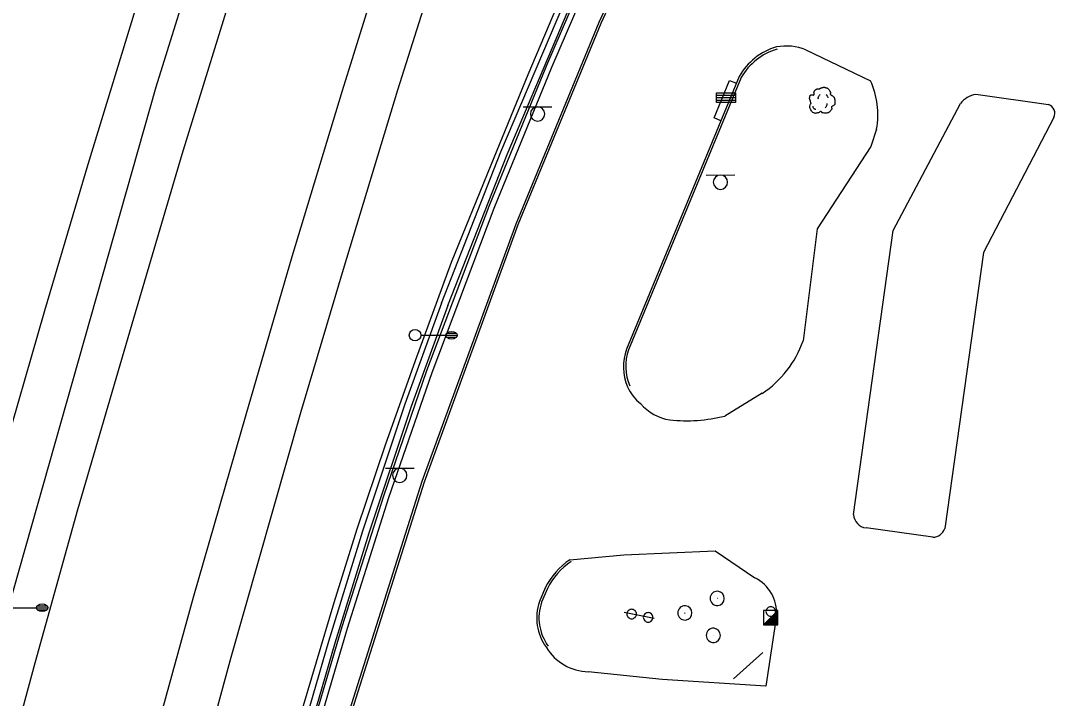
# Model space of a CAD drawing. Extents: x 2145380 to 2156929, y 139568 to 149130.
# Drawn here: x 2151018.5 to 2151290.7, y 147883.8 to 148060.5 of the extents above; entities that cross this region are included whole.
import ezdxf

# ---------------------------------------------------------------- set-up
doc = ezdxf.new("R2010")
doc.units = 0
for name, color, linetype in [('Default', 7, 'Continuous'), ('TOPO_Asphalt', 7, 'Continuous'), ('TOPO_Concrete', 7, 'Continuous'), ('TOPO_Curb Back', 7, 'Continuous'), ('TOPO_DRAIN_Inlet Grate', 7, 'Continuous'), ('TOPO_DRAIN_Inlet Top Grate', 7, 'Continuous'), ('TOPO_Flowline', 7, 'Continuous'), ('TOPO_Guardrail', 7, 'Continuous'), ('TOPO_Light Pole', 7, 'Continuous'), ('TOPO_Misc', 7, 'Continuous'), ('TOPO_Misc Line', 7, 'Continuous'), ('TOPO_Sign', 7, 'Continuous'), ('TOPO_Tree', 7, 'Continuous'), ('TOPO_Wall Freestanding', 7, 'Continuous')]:
    doc.layers.add(name, color=color, linetype=linetype)

# ---------------------------------------------------------------- blocks, each defined once
blk = doc.blocks.new('LP')
at = {"layer": 'TOPO_Light Pole'}
blk.add_line((3.81, 0), (20.32, 0), dxfattribs=at)
for points in [[(20.32, 0), (27.94, 0)], [(20.32, 0), (23.5, 0)], [(20.83, 1.27), (27.43, 1.27)], [(20.83, 1.27), (23.5, 1.27)], [(23.71, 1.27), (27.43, 1.27)], [(23.71, 0), (27.94, 0)], [(20.83, -1.27), (27.43, -1.27)], [(20.83, -1.27), (23.5, -1.27)], [(23.71, -1.27), (27.43, -1.27)]]:
    blk.add_lwpolyline(points, dxfattribs=at)
blk.add_circle((0, 0), 3.81, dxfattribs=at)
blk.add_ellipse((24.13, 0), major_axis=(3.81, 0), ratio=0.666667, dxfattribs=at)
blk = doc.blocks.new('POST')
at = {"layer": 'TOPO_Misc'}
for start, end in [(89.99996, 180.00004), (179.99996, 270.00004), (359.99996, 90.00004), (269.99996, 0.00004)]:
    blk.add_arc((-0.01, 0.03), 3.16, start, end, dxfattribs=at)
blk = doc.blocks.new('TREE')
at = {"layer": 'TOPO_Tree'}
for points in [[(-14.1, -0.4), (-14.2, 0.5), (-14.4, 1.4), (-14.6, 2.3), (-14.8, 3.2), (-15.5, 4), (-15.7, 4.9), (-15.8, 5.6), (-15.7, 6.3), (-15.7, 7), (-15.6, 7.9), (-15.7, 8.8), (-15.1, 9.7), (-14.6, 10.4), (-13.8, 10.5), (-13, 10.7), (-12.2, 11), (-11.1, 10), (-10.4, 10.7), (-9.4, 11.7), (-10.3, 13.3), (-9.8, 14.4), (-9.6, 15.1), (-9.3, 15.9), (-8.8, 16.5), (-8.2, 17.3), (-7.5, 17.7), (-6.7, 18.1), (-6.1, 18.4), (-5.6, 18.6), (-5.1, 18.7), (-4.5, 18.7), (-4, 18.5), (-3.5, 18.1)], [(-3.5, 17.6), (-3.1, 18.3), (-2.6, 18.8), (-1.9, 19.2), (-1, 19.7), (-0.2, 20), (0.7, 20.2), (1.6, 20.5), (2.5, 20.8), (3.4, 20.8), (4.1, 20.7), (4.8, 20.5), (5.5, 20.2), (6.4, 19.9), (7.3, 19.7), (8.2, 19.2), (9.4, 18.4), (10, 17.2), (10.8, 16), (11.2, 15.3), (11.6, 14.6), (11.9, 13.9), (12.2, 13.1), (11.4, 12), (11.9, 11.2), (12, 11), (12.2, 10.9), (12.4, 10.7), (12.9, 10.4), (13.5, 10), (14, 9.7), (14.7, 9.2), (15.4, 8.7), (16.1, 8.1), (16.7, 7.5), (16.9, 6.7), (17.1, 6), (17.6, 4.4), (17.7, 2.8), (17.7, 1.2), (17.7, -0.2), (17.8, -2.2), (16.6, -3), (15.5, -3.8), (14.3, -4.6), (13.2, -5.3)], [(13.2, -5.3), (13.3, -5.8), (13.4, -6.3), (13.4, -6.7), (13.8, -8.5), (12.2, -10), (10.8, -11.5), (10, -12.3), (9.1, -12.8), (8.2, -13.1), (6, -13.8), (3.3, -13.6), (1.3, -13.1), (0.5, -12.9), (-0.1, -11.4), (-0.8, -11.5), (-2, -11.6), (-3.3, -12.8), (-4.5, -13.1), (-6.1, -13.5), (-7.8, -14), (-9.3, -13.6), (-11.4, -13.1), (-12.8, -11.4), (-14.1, -9.4), (-15.3, -7.3), (-15.6, -5.1), (-15.1, -3), (-14.9, -1.9), (-13.9, -0.8), (-13.5, 0.1)], [(-4.2, 5.1), (-4.5, 6.1), (-4.3, 7.2), (-3.8, 8.2), (-3.3, 9.3), (-2.7, 10.3), (-1.6, 11)], [(5.9, 11.2), (6.5, 10.7), (7, 10.2), (7.4, 9.5), (7.9, 8.6), (8.3, 7.6), (8.5, 6.6)], [(-11.4, -4.5), (-11.5, -5.4), (-11, -6.3), (-10.1, -7.2), (-9.3, -8), (-8.5, -8.3), (-7.7, -8.1)], [(4.8, -6.3), (5.7, -5.7), (6.3, -4.9), (6.8, -3.9), (7.4, -2.8), (7.6, -1.7), (7.5, -0.6)]]:
    blk.add_open_spline(points, degree=3, dxfattribs=at)
blk = doc.blocks.new('INLET')
at = {"layer": 'Default'}
for p, q in [((-6.35, 0), (-6.35, 6.35)), ((-6.35, 6.35), (6.35, 6.35)), ((-6.35, 4.82), (6.35, 4.82)), ((-6.35, 3.18), (6.35, 3.18)), ((-6.35, 1.47), (6.35, 1.47)), ((6.35, 0), (-6.35, 0)), ((6.35, 6.35), (6.35, 0))]:
    blk.add_line(p, q, dxfattribs=at)

msp = doc.modelspace()

# ---------------------------------------------------------------- linework, layer by layer
at = {"layer": 'TOPO_Asphalt'}
for points in [[(2151148.58, 148387.71), (2151085.35, 148183.97), (2151069.92, 148133.07), (2151057.83, 148094.37), (2151049.57, 148067.66), (2151035.93, 148022.98), (2151024.64, 147984.83), (2151012.64, 147943.42), (2151001.98, 147906), (2150990.9, 147865.2), (2150980.73, 147826.5), (2150968.97, 147781.23), (2150957.45, 147734.97), (2150948.5, 147698.21), (2150935.23, 147640.33), (2150928.26, 147609.37), (2150921.99, 147580.12), (2150903.41, 147490.92), (2150881.14, 147370.04), (2150865.32, 147276.63), (2150852.01, 147191.15), (2150840.13, 147102.7), (2150828.19, 147005.35), (2150817.7, 146900.58)], [(2151209.16, 148387.57), (2151146.23, 148183.92), (2151131.61, 148136.51), (2151116.63, 148088.28), (2151102.28, 148042.16), (2151089.13, 147998.93), (2151077.15, 147957.66), (2151063.44, 147910.02), (2151050.71, 147863.95), (2151034.41, 147802.96), (2151020.35, 147747.91), (2151006.56, 147691.16), (2150992.5, 147631.26)], [(2151109.6, 148183.95), (2151097.93, 148146.27), (2151084.33, 148102.66), (2151075.67, 148074.91), (2151060.45, 148025.62), (2151047.4, 147981.37), (2151033.3, 147932.91), (2151022.13, 147892.88), (2151010.4, 147849.76), (2151003.32, 147823.06), (2150995.6, 147793.95), (2150990.71, 147774.79), (2150983.49, 147745.9), (2150973.85, 147706.54), (2150965.9, 147672.69), (2150959.07, 147642.88), (2150951.6, 147610.36), (2150943.31, 147572.06)], [(2151223.13, 148052.87), (2151240, 148044.84)], [(2151241.56, 148032.23), (2151240.08, 148027.66), (2151226.12, 148006.19), (2151222.42, 147976.97)], [(2151211.78, 147963.3), (2151201.98, 147957.38)], [(2151161.6, 147919.9), (2151175.72, 147921.15), (2151199.48, 147922.23), (2151209.86, 147915.15)], [(2151215.47, 147905.35), (2151212.72, 147886.95), (2151185.67, 147888.61), (2151166.4, 147890.66)]]:
    msp.add_lwpolyline(points, dxfattribs=at)
for centre, radius, start, end in [((2151217.93, 148040.14), 13.75, 67.7784, 100.3485), ((2151220.86, 148036.07), 21.05, 349.4732, 24.6087), ((2151196.65, 147986.05), 27.33, 303.6186, 340.5874), ((2151186.41, 147969.06), 10.56, 202.8125, 233.0205), ((2151189.5, 147968.63), 12.38, 220.3018, 261.5566), ((2151192.09, 147996.41), 40.26, 263.7019, 284.2153), ((2151205.47, 147906.13), 10.03, 355.5285, 64.0431), ((2151166.81, 147903.94), 13.28, 211.5111, 268.2372)]:
    msp.add_arc(centre, radius, start, end, dxfattribs=at)
at = {"layer": 'TOPO_Concrete'}
msp.add_lwpolyline([(2151048.54, 147689.9), (2151043.77, 147690.95), (2151044.85, 147697.29), (2151047.48, 147702.45), (2151053.43, 147727.25), (2151058.54, 147748.04), (2151061.35, 147760.49), (2151070.03, 147796.61), (2151079.65, 147835.36), (2151085.26, 147856.98), (2151090.92, 147877.74), (2151100.17, 147908.71), (2151106.16, 147927.96), (2151113.55, 147949.84), (2151121.36, 147971.9), (2151130.77, 147997.55), (2151141.14, 148022.91), (2151150.71, 148046.46), (2151161.65, 148072.17)], dxfattribs=at)
at = {"layer": 'TOPO_Curb Back'}
for points in [[(2151021.63, 147561.53), (2151035.08, 147605.51), (2151052.33, 147671.03), (2151067.31, 147733.95), (2151085, 147807.49), (2151103.14, 147877.18), (2151123.14, 147940.37), (2151147.62, 148007.53), (2151169.25, 148060.12), (2151195.94, 148118.04), (2151228.47, 148180.14), (2151253.95, 148226.76)], [(2151022.2, 147561.35), (2151035.65, 147605.35), (2151052.91, 147670.88), (2151067.89, 147733.81), (2151085.58, 147807.34), (2151103.71, 147877.01), (2151123.71, 147940.17), (2151148.18, 148007.31), (2151169.8, 148059.88), (2151196.48, 148117.77), (2151229, 148179.86), (2151254.46, 148226.44)], [(2151205.74, 148045.95), (2151176.37, 147974.85)], [(2151206.28, 148045.69), (2151176.93, 147974.63)], [(2151155.21, 147912.6), (2151153.69, 147908.99)], [(2151155.75, 147912.35), (2151154.25, 147908.78)]]:
    msp.add_lwpolyline(points, dxfattribs=at)
for centre, radius, start, end in [((2151220.23, 148037.67), 16.69, 106.5987, 150.261), ((2151220.23, 148037.67), 16.09, 106.5987, 150.126), ((2151188.75, 147970.28), 13.19, 159.7293, 203.7409), ((2151188.75, 147970.28), 12.59, 159.781, 203.7402), ((2151172.19, 147904.17), 18.96, 123.9487, 153.5895), ((2151172.19, 147904.17), 18.36, 123.9468, 153.5316), ((2151165.98, 147904.7), 13.02, 160.7413, 216.2556), ((2151165.98, 147904.7), 12.42, 160.8249, 216.2559)]:
    msp.add_arc(centre, radius, start, end, dxfattribs=at)
at = {"layer": 'TOPO_DRAIN_Inlet Grate'}
msp.add_lwpolyline([(2151200.96, 148034.38), (2151199.24, 148035.12), (2151203.27, 148044.92), (2151205.02, 148044.2)], dxfattribs=at)
at = {"layer": 'TOPO_Flowline'}
for points in [[(2151128.18, 147986.85), (2151143.66, 148026.28), (2151161.77, 148069.04), (2151173.07, 148094.36), (2151186.76, 148123.15), (2151192.33, 148134.31), (2151197.99, 148145.6), (2151206.91, 148161.69)], [(2151129.78, 147986.22), (2151145.25, 148025.63), (2151163.36, 148068.35), (2151174.64, 148093.63), (2151188.31, 148122.4), (2151193.88, 148133.54), (2151199.51, 148144.8), (2151208.42, 148160.86)], [(2151128.17, 147986.84), (2151118.62, 147960.47), (2151107.57, 147927.31), (2151098.65, 147898.6), (2151090.5, 147870.39), (2151083.74, 147844.88), (2151072.79, 147802.08), (2151067.05, 147778.13), (2151058.06, 147742.39), (2151048.75, 147701.98), (2151046.77, 147695.33)], [(2151129.79, 147986.25), (2151120.26, 147959.9), (2151109.22, 147926.78), (2151100.3, 147898.1), (2151092.16, 147869.93), (2151085.41, 147844.44), (2151074.47, 147801.68), (2151069.08, 147777.61), (2151060.33, 147741.85), (2151051.01, 147701.38), (2151049.01, 147694.66)]]:
    msp.add_lwpolyline(points, dxfattribs=at)
at = {"layer": 'TOPO_Guardrail'}
msp.add_line((2151211.89, 147895.7), (2151204.29, 147888.8), dxfattribs=at)
at = {"layer": 'TOPO_Misc'}
for p, q in [((2151200.06, 147909.75), (2151200.04, 147909.75)), ((2151200.06, 147909.75), (2151200.06, 147909.77)), ((2151200.06, 147909.75), (2151200.06, 147909.74)), ((2151200.06, 147909.75), (2151200.07, 147909.75)), ((2151191.63, 147905.99), (2151191.62, 147905.99)), ((2151191.63, 147905.99), (2151191.63, 147906.01)), ((2151191.63, 147905.99), (2151191.63, 147905.98)), ((2151191.63, 147905.99), (2151191.65, 147905.99)), ((2151212.11, 147902.89), (2151215.84, 147906.64)), ((2151213.57, 147904.37), (2151215.84, 147904.37)), ((2151213.76, 147904.56), (2151215.84, 147904.56)), ((2151213.95, 147904.74), (2151215.84, 147904.74)), ((2151214.13, 147904.92), (2151215.84, 147904.92)), ((2151214.32, 147905.11), (2151215.84, 147905.11)), ((2151214.5, 147905.3), (2151215.84, 147905.3)), ((2151214.69, 147905.49), (2151215.84, 147905.49)), ((2151214.87, 147905.67), (2151215.84, 147905.67)), ((2151215.07, 147905.86), (2151215.84, 147905.86)), ((2151215.26, 147906.05), (2151215.84, 147906.05)), ((2151215.44, 147906.24), (2151215.84, 147906.24)), ((2151215.63, 147906.43), (2151215.84, 147906.43)), ((2151215.81, 147906.61), (2151215.84, 147906.61)), ((2151212.26, 147903.06), (2151215.85, 147903.06)), ((2151212.45, 147903.25), (2151215.85, 147903.25)), ((2151212.63, 147903.43), (2151215.85, 147903.43)), ((2151212.82, 147903.62), (2151215.85, 147903.62)), ((2151213.01, 147903.8), (2151215.85, 147903.8)), ((2151213.2, 147903.99), (2151215.85, 147903.99)), ((2151213.39, 147904.19), (2151215.85, 147904.19)), ((2151199.06, 147900.11), (2151199.05, 147900.11)), ((2151199.06, 147900.11), (2151199.06, 147900.13)), ((2151199.06, 147900.11), (2151199.06, 147900.09)), ((2151199.06, 147900.11), (2151199.08, 147900.11))]:
    msp.add_line(p, q, dxfattribs=at)
msp.add_lwpolyline([(2151215.85, 147902.9), (2151215.84, 147906.64), (2151212.1, 147906.64), (2151212.11, 147902.89), (2151215.85, 147902.9)], dxfattribs=at)
for centre, radius, start, end in [((2151200.05, 147909.79), 1.87, 85.9623, 180), ((2151200.05, 147909.79), 1.87, 180, 274.0377), ((2151199.98, 147909.79), 1.88, 276.2662, 83.7338), ((2151191.62, 147906.03), 1.87, 85.9623, 180), ((2151191.55, 147906.03), 1.88, 276.2662, 83.7338), ((2151191.62, 147906.03), 1.87, 180, 274.0377), ((2151199.06, 147900.15), 1.87, 85.9623, 180), ((2151198.98, 147900.15), 1.88, 276.2662, 83.7338), ((2151199.06, 147900.15), 1.87, 180, 274.0377)]:
    msp.add_arc(centre, radius, start, end, dxfattribs=at)
at = {"layer": 'TOPO_Misc Line'}
for p, q in [((2151267.42, 148041.29), (2151286.42, 148038.63)), ((2151245.94, 148005.74), (2151263.43, 148038.93)), ((2151287.78, 148035.27), (2151269.41, 148000.01)), ((2151235.58, 147931.7), (2151245.94, 148005.74)), ((2151269.41, 148000.01), (2151259.33, 147928)), ((2151256.25, 147925.75), (2151238.84, 147928.19))]:
    msp.add_line(p, q, dxfattribs=at)
for centre, radius, start, end in [((2151268.67, 148034.62), 6.78, 100.5935, 140.5821), ((2151285.65, 148036.37), 2.39, 332.6572, 71.2448), ((2151239.34, 147931.92), 3.77, 183.3988, 262.4671), ((2151256.23, 147929.02), 3.27, 270.4483, 341.8377)]:
    msp.add_arc(centre, radius, start, end, dxfattribs=at)
at = {"layer": 'TOPO_Sign'}
for points in [[(2151149.45, 148038.03), (2151156.94, 148038.03)], [(2151153.2, 148038.03), (2151153.2, 148038.03)], [(2151151.33, 148036.16), (2151151.33, 148036.16)], [(2151155.07, 148036.16), (2151155.07, 148036.16)], [(2151153.2, 148034.29), (2151153.2, 148034.29)], [(2151197.13, 148020.24), (2151204.62, 148020.25)], [(2151200.88, 148020.24), (2151200.88, 148020.24)], [(2151199.01, 148018.37), (2151199.01, 148018.37)], [(2151200.88, 148016.5), (2151200.88, 148016.5)], [(2151202.75, 148018.37), (2151202.75, 148018.37)], [(2151113.52, 147943.79), (2151121.01, 147943.8)], [(2151117.27, 147943.79), (2151117.27, 147943.79)], [(2151115.4, 147941.92), (2151115.4, 147941.92)], [(2151117.27, 147940.05), (2151117.27, 147940.05)], [(2151119.14, 147941.92), (2151119.14, 147941.92)], [(2151183.6, 147904.53), (2151175.8, 147906.12)]]:
    msp.add_lwpolyline(points, dxfattribs=at)
for centre, start, end in [((2151153.2, 148036.16), 90, 180), ((2151153.2, 148036.16), 360, 90), ((2151153.2, 148036.16), 180, 270), ((2151153.2, 148036.16), 270, 0), ((2151200.88, 148018.37), 90, 180), ((2151200.88, 148018.37), 360, 90), ((2151200.88, 148018.37), 180, 270), ((2151200.88, 148018.37), 270, 0), ((2151117.27, 147941.92), 90, 180), ((2151117.27, 147941.92), 360, 90), ((2151117.27, 147941.92), 180, 270), ((2151117.27, 147941.92), 270, 0)]:
    msp.add_arc(centre, 1.87, start, end, dxfattribs=at)
at = {"layer": 'TOPO_Wall Freestanding'}
for points in [[(2151336.32, 148953.74), (2151322.23, 148907.93), (2151284.28, 148786.3), (2151239.81, 148641.85), (2151199.12, 148510.75), (2151182.1, 148455.86), (2151142.3, 148328), (2151095.05, 148175.91), (2151053.71, 148043.16), (2150993.17, 147829.95), (2150947.4, 147643.21), (2150938.13, 147601.94), (2150921.17, 147523), (2150897.57, 147399.22), (2150877.65, 147284.38), (2150857.8, 147149.76), (2150851.31, 147098.47)], [(2151158.61, 148184.53), (2151142.7, 148132.89), (2151135.64, 148106.59), (2151131.27, 148090.35), (2151125.54, 148070.47), (2151116.65, 148042.38), (2151102.52, 147995.57), (2151091.43, 147958.17), (2151073.27, 147894.35), (2151057.27, 147835.65), (2151043.13, 147781.54), (2151021.35, 147695.18), (2151002.68, 147614.78), (2150989.54, 147552.86), (2150978.4, 147500.63), (2150957.93, 147394.61)], [(2151212.27, 148166.57), (2151199.53, 148143.09), (2151186.99, 148117.83), (2151168.67, 148079.35), (2151155.49, 148048.8), (2151140.5, 148012.03), (2151124.28, 147969.13), (2151113.01, 147936.44), (2151102.21, 147902.4), (2151096.02, 147881.4), (2151090.39, 147861.32), (2151081.82, 147828.56), (2151073.16, 147793.26), (2151063.58, 147753.12), (2151048.48, 147689.91)], [(2151213.51, 148165.9), (2151200.78, 148142.44), (2151188.25, 148117.21), (2151169.95, 148078.77), (2151156.79, 148048.26), (2151141.81, 148011.51), (2151125.6, 147968.65), (2151114.35, 147936), (2151103.56, 147901.99), (2151097.37, 147881.01), (2151091.75, 147860.95), (2151083.18, 147828.21), (2151074.52, 147792.93), (2151064.95, 147752.8), (2151049.85, 147689.58), (2151048.48, 147689.91)]]:
    msp.add_lwpolyline(points, dxfattribs=at)

# ---------------------------------------------------------------- block references
at = {"layer": 'TOPO_DRAIN_Inlet Top Grate', "xscale": 0.39370000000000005, "yscale": 0.3937000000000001}
msp.add_blockref('INLET', (2151202.33, 148039.18), dxfattribs=at)
at = {"layer": 'TOPO_Light Pole', "xscale": 0.39370000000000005, "yscale": 0.3937000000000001}
for p in [(2151121.26, 147978.46), (2151014.54, 147907.36)]:
    msp.add_blockref('LP', p, dxfattribs=at)
at = {"layer": 'TOPO_Misc', "xscale": 0.39370000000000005, "yscale": 0.3937000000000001}
for p in [(2151177.73, 147905.72), (2151213.99, 147906.37), (2151182.01, 147904.85)]:
    msp.add_blockref('POST', p, dxfattribs=at)
at = {"layer": 'TOPO_Tree', "xscale": 0.19685000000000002, "yscale": 0.19685000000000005}
msp.add_blockref('TREE', (2151227.22, 148039.05), dxfattribs=at)

doc.saveas('drawing.dxf')
